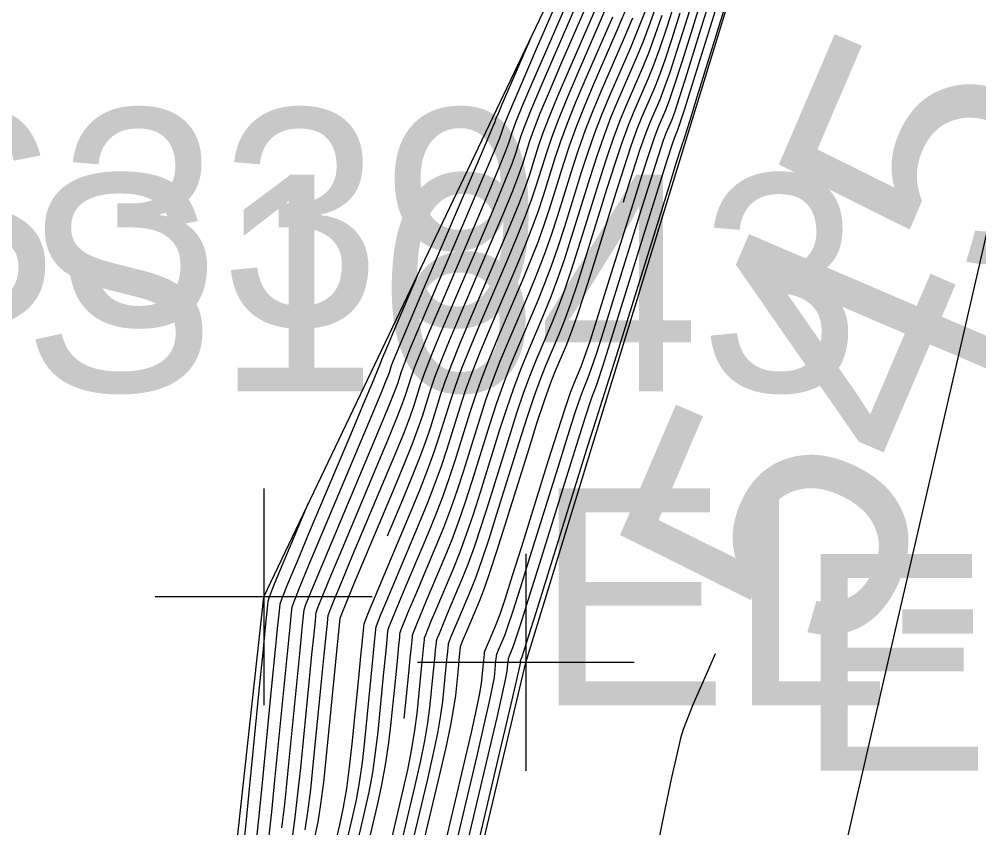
# Model space of a CAD drawing. Extents: x 1724534 to 1727318, y 657156 to 660047.
# Drawn here: x 1725560.32 to 1725578.02, y 659590.25 to 659605.17 of the extents above; entities that cross this region are included whole.
import ezdxf

# ---------------------------------------------------------------- set-up
doc = ezdxf.new("R2010")
doc.units = 0
for name, color, linetype in [('SURVEY - CONTOURS - Index with Text', 7, 'Continuous'), ('SURVEY - CONTOURS - Intermediate with optional Text', 7, 'Continuous'), ('SURVEY - DTM - Breaklines', 7, 'Continuous'), ('SURVEY - DTM - Breaklines - Points - Elevations', 7, 'Continuous'), ('SURVEY - DTM - Breaklines - Points - Locators', 7, 'Continuous'), ('SURVEY - DTM - Breaklines - Points - Numbers', 7, 'Continuous'), ('SURVEY - NON-TRANSPORTATION - Features', 7, 'Continuous'), ('SURVEY - NON-TRANSPORTATION - Features - Points - Elevations', 7, 'Continuous'), ('SURVEY - NON-TRANSPORTATION - Features - Points - Locators', 7, 'Continuous'), ('SURVEY - NON-TRANSPORTATION - Features - Points - Numbers', 7, 'Continuous'), ('SURVEY - UTILITIES - Fiber Optic Cable (Underground) with Text', 7, 'Continuous')]:
    doc.layers.add(name, color=color, linetype=linetype)

msp = doc.modelspace()

# ---------------------------------------------------------------- linework, layer by layer
at = {"layer": 'SURVEY - CONTOURS - Index with Text'}
for points in [[(1725573.062, 659606.565), (1725572.606, 659605.092), (1725572.448, 659604.59), (1725572.317, 659604.187), (1725572.211, 659603.885), (1725572.132, 659603.682), (1725571.955, 659603.274), (1725571.875, 659603.07), (1725571.769, 659602.765), (1725571.636, 659602.359), (1725571.476, 659601.852), (1725571.456, 659601.788)], [(1725567.111, 659595.639), (1725567.38, 659596.277), (1725567.56, 659596.711), (1725567.708, 659597.085), (1725567.825, 659597.396), (1725567.909, 659597.646), (1725568.09, 659598.231), (1725568.176, 659598.484), (1725568.297, 659598.803), (1725568.452, 659599.19), (1725568.643, 659599.644), (1725569.198, 659600.942), (1725569.387, 659601.393), (1725569.54, 659601.77), (1725569.656, 659602.075), (1725569.735, 659602.306), (1725569.896, 659602.825), (1725569.976, 659603.059), (1725570.097, 659603.373), (1725570.258, 659603.765), (1725570.46, 659604.236), (1725571.051, 659605.599)], [(1725571.863, 659605.318), (1725571.731, 659604.976), (1725571.591, 659604.64), (1725571.207, 659603.755), (1725571.067, 659603.418), (1725570.933, 659603.069), (1725570.806, 659602.709), (1725570.686, 659602.339), (1725570.374, 659601.335), (1725570.255, 659600.966), (1725570.131, 659600.612), (1725570.003, 659600.272), (1725569.87, 659599.947), (1725569.508, 659599.101), (1725569.374, 659598.774), (1725569.243, 659598.429), (1725569.117, 659598.065), (1725568.993, 659597.683), (1725568.669, 659596.641), (1725568.547, 659596.26), (1725568.423, 659595.902), (1725568.297, 659595.565), (1725568.169, 659595.249), (1725567.827, 659594.436), (1725567.714, 659594.168), (1725567.634, 659593.973), (1725567.585, 659593.851), (1725567.567, 659593.802), (1725567.564, 659593.768), (1725567.559, 659593.716), (1725567.546, 659593.588), (1725567.526, 659593.383), (1725567.498, 659593.102), (1725567.415, 659592.269)], [(1725564.927, 659590.103), (1725564.976, 659590.547), (1725565.036, 659591.133), (1725565.268, 659593.468), (1725565.31, 659593.89), (1725565.336, 659594.153), (1725565.353, 659594.328), (1725565.389, 659594.429), (1725565.489, 659594.68), (1725565.655, 659595.082), (1725566.824, 659597.858), (1725566.994, 659598.268), (1725567.102, 659598.532), (1725567.148, 659598.652), (1725567.188, 659598.779), (1725567.236, 659598.902), (1725567.35, 659599.178), (1725567.531, 659599.606), (1725567.778, 659600.187), (1725568.772, 659602.513), (1725568.949, 659602.929), (1725569.056, 659603.183), (1725569.095, 659603.277), (1725569.106, 659603.312), (1725569.122, 659603.353), (1725569.163, 659603.45), (1725569.229, 659603.603), (1725569.799, 659604.918)], [(1725573.155, 659593.46), (1725573.038, 659593.192), (1725572.745, 659592.52), (1725572.568, 659592.068), (1725572.519, 659591.903), (1725572.446, 659591.607), (1725572.352, 659591.179), (1725572.235, 659590.62), (1725571.894, 659588.953)]]:
    msp.add_lwpolyline(points, dxfattribs=at)
at = {"layer": 'SURVEY - CONTOURS - Intermediate with optional Text'}
for points in [[(1725565.166, 659590.249), (1725565.216, 659590.683), (1725565.273, 659591.245), (1725565.494, 659593.46), (1725565.533, 659593.86), (1725565.558, 659594.109), (1725565.575, 659594.275), (1725565.608, 659594.371), (1725565.704, 659594.61), (1725565.861, 659594.991), (1725566.971, 659597.629), (1725567.137, 659598.031), (1725567.247, 659598.305), (1725567.3, 659598.451), (1725567.368, 659598.669), (1725567.424, 659598.819), (1725567.539, 659599.103), (1725567.715, 659599.523), (1725568.895, 659602.289), (1725569.067, 659602.697), (1725569.176, 659602.961), (1725569.223, 659603.082), (1725569.264, 659603.214), (1725569.313, 659603.339), (1725569.429, 659603.616), (1725569.612, 659604.043), (1725569.862, 659604.621), (1725570.867, 659606.939)], [(1725573.195, 659606.481), (1725572.707, 659604.906), (1725572.541, 659604.374), (1725572.407, 659603.961), (1725572.307, 659603.666), (1725572.24, 659603.49), (1725572.104, 659603.177), (1725572.037, 659603.001), (1725571.936, 659602.705), (1725571.801, 659602.289), (1725571.634, 659601.755), (1725571.142, 659600.17), (1725570.975, 659599.636), (1725570.841, 659599.222), (1725570.742, 659598.928), (1725570.676, 659598.754), (1725570.546, 659598.449), (1725570.48, 659598.274), (1725570.38, 659597.979), (1725570.245, 659597.563), (1725570.077, 659597.026), (1725569.582, 659595.434), (1725569.413, 659594.897), (1725569.28, 659594.482), (1725569.181, 659594.188), (1725569.116, 659594.016), (1725568.991, 659593.718), (1725568.95, 659593.62), (1725568.92, 659593.548), (1725568.902, 659593.504), (1725568.896, 659593.486), (1725568.893, 659593.454), (1725568.888, 659593.408), (1725568.881, 659593.332), (1725568.87, 659593.229), (1725568.839, 659592.916), (1725568.811, 659592.738), (1725568.75, 659592.436), (1725568.656, 659592.012), (1725568.528, 659591.465), (1725568.145, 659589.842)], [(1725573.328, 659606.398), (1725572.808, 659604.72), (1725572.633, 659604.159), (1725572.498, 659603.735), (1725572.403, 659603.448), (1725572.348, 659603.298), (1725572.254, 659603.081), (1725572.198, 659602.931), (1725572.103, 659602.644), (1725571.967, 659602.219), (1725571.792, 659601.657), (1725571.27, 659599.976), (1725571.095, 659599.415), (1725570.959, 659598.99), (1725570.865, 659598.704), (1725570.81, 659598.555), (1725570.719, 659598.34), (1725570.664, 659598.191), (1725570.569, 659597.904), (1725570.433, 659597.479), (1725570.257, 659596.916), (1725569.734, 659595.232), (1725569.558, 659594.67), (1725569.423, 659594.245), (1725569.328, 659593.959), (1725569.274, 659593.81), (1725569.185, 659593.599), (1725569.156, 659593.529), (1725569.135, 659593.478), (1725569.122, 659593.446), (1725569.117, 659593.433), (1725569.116, 659593.424), (1725569.115, 659593.411), (1725569.112, 659593.377), (1725569.106, 659593.324), (1725569.099, 659593.251), (1725569.077, 659593.028), (1725569.051, 659592.875), (1725568.989, 659592.582), (1725568.891, 659592.15), (1725568.757, 659591.579), (1725568.353, 659589.869)], [(1725573.461, 659606.314), (1725572.909, 659604.533), (1725572.726, 659603.943), (1725572.589, 659603.509), (1725572.499, 659603.23), (1725572.456, 659603.107), (1725572.403, 659602.985), (1725572.36, 659602.862), (1725572.27, 659602.583), (1725572.133, 659602.149), (1725571.95, 659601.56), (1725571.215, 659599.193), (1725571.078, 659598.759), (1725570.988, 659598.48), (1725570.945, 659598.356), (1725570.892, 659598.232), (1725570.848, 659598.108), (1725570.758, 659597.829), (1725570.621, 659597.395), (1725570.438, 659596.807), (1725569.886, 659595.031), (1725569.702, 659594.443), (1725569.565, 659594.009), (1725569.475, 659593.73), (1725569.432, 659593.605), (1725569.379, 659593.479), (1725569.341, 659593.388), (1725569.339, 659593.38), (1725569.337, 659593.367), (1725569.335, 659593.347), (1725569.332, 659593.315), (1725569.328, 659593.272), (1725569.315, 659593.139), (1725569.291, 659593.012), (1725569.228, 659592.728), (1725569.126, 659592.288), (1725568.986, 659591.692), (1725568.561, 659589.895)], [(1725565.361, 659590.079), (1725565.405, 659590.395), (1725565.455, 659590.82), (1725565.511, 659591.356), (1725565.668, 659592.932), (1725565.719, 659593.451), (1725565.757, 659593.83), (1725565.781, 659594.066), (1725565.79, 659594.16), (1725565.796, 659594.223), (1725565.828, 659594.313), (1725565.918, 659594.539), (1725566.067, 659594.899), (1725566.275, 659595.394), (1725566.906, 659596.893), (1725567.118, 659597.4), (1725567.28, 659597.795), (1725567.391, 659598.078), (1725567.452, 659598.25), (1725567.549, 659598.56), (1725567.612, 659598.735), (1725567.729, 659599.028), (1725567.899, 659599.44), (1725568.124, 659599.969), (1725568.795, 659601.539), (1725569.018, 659602.065), (1725569.185, 659602.465), (1725569.296, 659602.74), (1725569.351, 659602.888), (1725569.422, 659603.117), (1725569.479, 659603.269), (1725569.596, 659603.555), (1725569.773, 659603.973), (1725570.011, 659604.525), (1725570.726, 659606.174)], [(1725573.593, 659606.23), (1725573.01, 659604.347), (1725572.818, 659603.728), (1725572.68, 659603.283), (1725572.595, 659603.012), (1725572.564, 659602.915), (1725572.553, 659602.889), (1725572.522, 659602.792), (1725572.437, 659602.522), (1725572.299, 659602.079), (1725572.108, 659601.463), (1725571.526, 659599.588), (1725571.334, 659598.971), (1725571.196, 659598.527), (1725571.111, 659598.256), (1725571.079, 659598.157), (1725571.065, 659598.123), (1725571.033, 659598.024), (1725570.948, 659597.754), (1725570.81, 659597.312), (1725570.618, 659596.697), (1725570.038, 659594.83), (1725569.847, 659594.215), (1725569.708, 659593.772), (1725569.623, 659593.5), (1725569.59, 659593.399), (1725569.573, 659593.359), (1725569.567, 659593.346), (1725569.563, 659593.336), (1725569.561, 659593.33), (1725569.56, 659593.328), (1725569.56, 659593.326), (1725569.56, 659593.323), (1725569.559, 659593.317), (1725569.558, 659593.307), (1725569.557, 659593.293), (1725569.553, 659593.251), (1725569.53, 659593.149), (1725569.467, 659592.874), (1725569.362, 659592.426), (1725569.215, 659591.806), (1725568.77, 659589.922)], [(1725565.596, 659590.217), (1725565.644, 659590.541), (1725565.695, 659590.957), (1725565.749, 659591.468), (1725565.897, 659592.953), (1725565.945, 659593.443), (1725565.981, 659593.799), (1725566.003, 659594.022), (1725566.012, 659594.111), (1725566.018, 659594.17), (1725566.047, 659594.256), (1725566.133, 659594.468), (1725566.273, 659594.808), (1725566.469, 659595.274), (1725567.064, 659596.688), (1725567.266, 659597.17), (1725567.423, 659597.558), (1725567.536, 659597.851), (1725567.605, 659598.049), (1725567.729, 659598.45), (1725567.8, 659598.651), (1725567.918, 659598.953), (1725568.084, 659599.356), (1725568.297, 659599.861), (1725568.929, 659601.34), (1725569.141, 659601.841), (1725569.303, 659602.234), (1725569.416, 659602.518), (1725569.479, 659602.694), (1725569.58, 659603.02), (1725569.645, 659603.199), (1725569.763, 659603.494), (1725569.935, 659603.904), (1725570.161, 659604.429), (1725570.834, 659605.982)], [(1725565.78, 659590.101), (1725565.832, 659590.355), (1725565.883, 659590.686), (1725565.935, 659591.094), (1725565.987, 659591.579), (1725566.239, 659594.117), (1725566.267, 659594.198), (1725566.347, 659594.397), (1725566.479, 659594.716), (1725567.222, 659596.482), (1725567.413, 659596.941), (1725567.566, 659597.321), (1725567.68, 659597.624), (1725567.757, 659597.848), (1725567.91, 659598.341), (1725567.988, 659598.567), (1725568.107, 659598.878), (1725568.268, 659599.273), (1725568.47, 659599.752), (1725569.063, 659601.141), (1725569.264, 659601.617), (1725569.422, 659602.002), (1725569.536, 659602.296), (1725569.607, 659602.5), (1725569.738, 659602.922), (1725569.81, 659603.129), (1725569.93, 659603.433), (1725570.097, 659603.834), (1725570.31, 659604.333), (1725570.942, 659605.79)], [(1725566.061, 659589.578), (1725566.238, 659590.328), (1725566.302, 659590.631), (1725566.361, 659590.978), (1725566.414, 659591.368), (1725566.462, 659591.802), (1725566.583, 659593.017), (1725566.623, 659593.417), (1725566.652, 659593.709), (1725566.67, 659593.891), (1725566.677, 659593.964), (1725566.682, 659594.012), (1725566.706, 659594.082), (1725566.776, 659594.256), (1725566.891, 659594.534), (1725567.051, 659594.915), (1725567.538, 659596.071), (1725567.708, 659596.482), (1725567.851, 659596.848), (1725567.969, 659597.169), (1725568.061, 659597.445), (1725568.271, 659598.121), (1725568.364, 659598.4), (1725568.486, 659598.728), (1725568.637, 659599.107), (1725568.816, 659599.535), (1725569.332, 659600.743), (1725569.51, 659601.169), (1725569.658, 659601.539), (1725569.776, 659601.853), (1725569.863, 659602.112), (1725570.054, 659602.728), (1725570.142, 659602.989), (1725570.264, 659603.312), (1725570.42, 659603.695), (1725570.609, 659604.14), (1725571.159, 659605.407)], [(1725566.478, 659589.631), (1725566.696, 659590.556), (1725566.773, 659590.907), (1725566.839, 659591.27), (1725566.893, 659591.642), (1725566.937, 659592.025), (1725567.04, 659593.059), (1725567.074, 659593.4), (1725567.099, 659593.649), (1725567.114, 659593.804), (1725567.121, 659593.866), (1725567.125, 659593.907), (1725567.145, 659593.966), (1725567.205, 659594.114), (1725567.439, 659594.676), (1725567.854, 659595.66), (1725568.002, 659596.023), (1725568.137, 659596.375), (1725568.258, 659596.715), (1725568.365, 659597.043), (1725568.632, 659597.902), (1725568.74, 659598.233), (1725568.865, 659598.578), (1725569.005, 659598.94), (1725569.162, 659599.318), (1725569.601, 659600.345), (1725569.757, 659600.721), (1725569.895, 659601.075), (1725570.015, 659601.41), (1725570.119, 659601.724), (1725570.37, 659602.533), (1725570.474, 659602.849), (1725570.599, 659603.19), (1725570.743, 659603.557), (1725570.908, 659603.948), (1725571.375, 659605.024), (1725571.539, 659605.412)], [(1725572.079, 659605.452), (1725571.953, 659605.092), (1725571.827, 659604.757), (1725571.699, 659604.448), (1725571.357, 659603.659), (1725571.228, 659603.348), (1725571.1, 659603.008), (1725570.972, 659602.639), (1725570.844, 659602.241), (1725570.502, 659601.141), (1725570.375, 659600.745), (1725570.25, 659600.38), (1725570.126, 659600.048), (1725570.004, 659599.748), (1725569.681, 659598.992), (1725569.558, 659598.69), (1725569.433, 659598.354), (1725569.305, 659597.981), (1725569.174, 659597.574), (1725568.821, 659596.439), (1725568.691, 659596.033), (1725568.566, 659595.665), (1725568.444, 659595.335), (1725568.327, 659595.044), (1725568.021, 659594.317), (1725567.92, 659594.077), (1725567.848, 659593.902), (1725567.804, 659593.793), (1725567.789, 659593.749), (1725567.786, 659593.719), (1725567.781, 659593.673), (1725567.77, 659593.558), (1725567.752, 659593.375), (1725567.727, 659593.123), (1725567.651, 659592.359), (1725567.613, 659592.053), (1725567.555, 659591.707), (1725567.479, 659591.322), (1725567.383, 659590.897), (1725567.103, 659589.71)], [(1725572.405, 659605.465), (1725572.264, 659605.021), (1725572.135, 659604.64), (1725572.019, 659604.321), (1725571.915, 659604.065), (1725571.656, 659603.466), (1725571.552, 659603.209), (1725571.434, 659602.887), (1725571.304, 659602.499), (1725571.16, 659602.047), (1725570.758, 659600.753), (1725570.615, 659600.301), (1725570.486, 659599.917), (1725570.372, 659599.6), (1725570.273, 659599.351), (1725570.027, 659598.775), (1725569.927, 659598.524), (1725569.812, 659598.204), (1725569.681, 659597.814), (1725569.535, 659597.355), (1725569.125, 659596.037), (1725568.98, 659595.579), (1725568.851, 659595.192), (1725568.739, 659594.876), (1725568.643, 659594.632), (1725568.409, 659594.077), (1725568.332, 659593.894), (1725568.277, 659593.761), (1725568.243, 659593.677), (1725568.232, 659593.644), (1725568.229, 659593.62), (1725568.226, 659593.585), (1725568.217, 659593.498), (1725568.203, 659593.358), (1725568.126, 659592.582), (1725568.092, 659592.327), (1725568.033, 659591.999), (1725567.95, 659591.598), (1725567.841, 659591.124), (1725567.52, 659589.763)], [(1725566.269, 659589.604), (1725566.467, 659590.442), (1725566.538, 659590.769), (1725566.6, 659591.124), (1725566.654, 659591.505), (1725566.7, 659591.913), (1725566.812, 659593.038), (1725566.848, 659593.409), (1725566.875, 659593.679), (1725566.892, 659593.847), (1725566.899, 659593.915), (1725566.903, 659593.959), (1725566.926, 659594.024), (1725566.99, 659594.185), (1725567.097, 659594.442), (1725567.245, 659594.796), (1725567.696, 659595.866), (1725567.855, 659596.253), (1725567.994, 659596.612), (1725568.113, 659596.942), (1725568.213, 659597.244), (1725568.452, 659598.012), (1725568.552, 659598.316), (1725568.675, 659598.653), (1725568.821, 659599.023), (1725568.989, 659599.426), (1725569.466, 659600.544), (1725569.634, 659600.945), (1725569.777, 659601.307), (1725569.896, 659601.631), (1725569.991, 659601.918), (1725570.212, 659602.631), (1725570.308, 659602.919), (1725570.431, 659603.251), (1725570.582, 659603.626), (1725570.759, 659604.044), (1725571.267, 659605.215)], [(1725566.686, 659589.657), (1725566.925, 659590.669), (1725567.008, 659591.046), (1725567.078, 659591.415), (1725567.133, 659591.779), (1725567.175, 659592.136), (1725567.269, 659593.08), (1725567.3, 659593.392), (1725567.323, 659593.619), (1725567.337, 659593.76), (1725567.342, 659593.817), (1725567.346, 659593.854), (1725567.365, 659593.909), (1725567.419, 659594.044), (1725567.508, 659594.26), (1725567.633, 659594.556), (1725568.011, 659595.455), (1725568.149, 659595.794), (1725568.28, 659596.138), (1725568.402, 659596.488), (1725568.517, 659596.842), (1725568.813, 659597.793), (1725568.928, 659598.149), (1725569.054, 659598.504), (1725569.19, 659598.857), (1725569.335, 659599.209), (1725569.735, 659600.146), (1725569.88, 659600.497), (1725570.013, 659600.844), (1725570.135, 659601.188), (1725570.246, 659601.529), (1725570.528, 659602.436), (1725570.64, 659602.779), (1725570.766, 659603.13), (1725570.905, 659603.487), (1725571.058, 659603.851), (1725571.483, 659604.832), (1725571.635, 659605.194)], [(1725572.171, 659605.236), (1725572.044, 659604.866), (1725571.923, 659604.539), (1725571.807, 659604.257), (1725571.506, 659603.562), (1725571.39, 659603.279), (1725571.267, 659602.948), (1725571.138, 659602.569), (1725571.002, 659602.144), (1725570.63, 659600.947), (1725570.495, 659600.523), (1725570.368, 659600.149), (1725570.249, 659599.824), (1725570.138, 659599.55), (1725569.854, 659598.883), (1725569.742, 659598.607), (1725569.622, 659598.279), (1725569.493, 659597.898), (1725569.354, 659597.464), (1725568.973, 659596.238), (1725568.836, 659595.806), (1725568.708, 659595.428), (1725568.591, 659595.106), (1725568.485, 659594.838), (1725568.215, 659594.197), (1725568.126, 659593.985), (1725568.062, 659593.831), (1725568.024, 659593.735), (1725568.01, 659593.696), (1725568.008, 659593.669), (1725568.004, 659593.629), (1725567.994, 659593.528), (1725567.977, 659593.366), (1725567.955, 659593.144), (1725567.888, 659592.471), (1725567.852, 659592.19), (1725567.794, 659591.853), (1725567.714, 659591.46), (1725567.612, 659591.01), (1725567.311, 659589.737)], [(1725572.505, 659605.278), (1725572.356, 659604.805), (1725572.226, 659604.413), (1725572.115, 659604.103), (1725572.023, 659603.873), (1725571.805, 659603.37), (1725571.713, 659603.14), (1725571.601, 659602.826), (1725571.47, 659602.429), (1725571.318, 659601.949), (1725570.886, 659600.559), (1725570.735, 659600.08), (1725570.605, 659599.685), (1725570.495, 659599.376), (1725570.407, 659599.152), (1725570.2, 659598.666), (1725570.111, 659598.441), (1725570.001, 659598.129), (1725569.869, 659597.73), (1725569.716, 659597.245), (1725569.278, 659595.836), (1725569.125, 659595.351), (1725568.994, 659594.955), (1725568.886, 659594.647), (1725568.801, 659594.427), (1725568.603, 659593.958), (1725568.491, 659593.69), (1725568.463, 659593.619), (1725568.453, 659593.591), (1725568.451, 659593.571), (1725568.448, 659593.542), (1725568.441, 659593.468), (1725568.429, 659593.349), (1725568.413, 659593.187), (1725568.364, 659592.694), (1725568.332, 659592.464), (1725568.272, 659592.145), (1725568.185, 659591.736), (1725568.07, 659591.238), (1725567.728, 659589.789)], [(1725564.688, 659589.957), (1725564.736, 659590.41), (1725564.798, 659591.022), (1725564.981, 659592.868), (1725565.042, 659593.477), (1725565.086, 659593.92), (1725565.114, 659594.197), (1725565.125, 659594.307), (1725565.132, 659594.381), (1725565.169, 659594.487), (1725565.275, 659594.751), (1725565.449, 659595.173), (1725565.693, 659595.753), (1725566.433, 659597.51), (1725566.676, 659598.088), (1725566.851, 659598.504), (1725566.958, 659598.76), (1725566.996, 659598.853), (1725567.007, 659598.888), (1725567.024, 659598.931), (1725567.066, 659599.033), (1725567.135, 659599.194), (1725567.229, 659599.414), (1725567.727, 659600.581)], [(1725564.45, 659589.811), (1725564.496, 659590.273), (1725564.56, 659590.91), (1725564.753, 659592.847), (1725564.816, 659593.485), (1725564.862, 659593.95), (1725564.891, 659594.24), (1725564.903, 659594.356), (1725564.911, 659594.433), (1725564.927, 659594.491), (1725564.97, 659594.608), (1725565.041, 659594.783), (1725565.138, 659595.017), (1725565.655, 659596.244)]]:
    msp.add_lwpolyline(points, dxfattribs=at)
at = {"layer": 'SURVEY - DTM - Breaklines'}
msp.add_lwpolyline([(1725548.52, 659521.481), (1725556.845, 659545.065), (1725562.116, 659569.482), (1725564.828, 659594.513), (1725575.937, 659617.765), (1725582.317, 659641.569), (1725587.744, 659666.22), (1725593.428, 659690.724), (1725599.084, 659714.698), (1725604.574, 659739.361), (1725605.919, 659744.429), (1725611.764, 659762.844), (1725613.112, 659786.858), (1725615.798, 659788.854), (1725620.104, 659809.038)], dxfattribs=at)
at = {"layer": 'SURVEY - DTM - Breaklines - Points - Locators'}
for p, q in [((1725564.828, 659596.513), (1725564.828, 659592.513)), ((1725566.828, 659594.513), (1725562.828, 659594.513))]:
    msp.add_line(p, q, dxfattribs=at)
at = {"layer": 'SURVEY - NON-TRANSPORTATION - Features'}
msp.add_lwpolyline([(1725478.626, 659231.962), (1725484.871, 659256.014), (1725491.647, 659280.125), (1725496.324, 659306.695), (1725504.184, 659330.541), (1725509.657, 659355.134), (1725515.881, 659378.125), (1725522.114, 659402.336), (1725528.356, 659426.565), (1725533.162, 659451.14), (1725540.618, 659474.976), (1725541.895, 659480.465), (1725545.325, 659497.45), (1725552.4, 659520.505), (1725557.595, 659544.875), (1725563.899, 659569.033), (1725569.664, 659593.303), (1725577.056, 659617.422)], dxfattribs=at)
at = {"layer": 'SURVEY - NON-TRANSPORTATION - Features - Points - Locators'}
for p, q in [((1725569.664, 659595.303), (1725569.664, 659591.303)), ((1725571.664, 659593.303), (1725567.664, 659593.303))]:
    msp.add_line(p, q, dxfattribs=at)
at = {"layer": 'SURVEY - UTILITIES - Fiber Optic Cable (Underground) with Text'}
msp.add_lwpolyline([(1725620.739, 659775.717), (1725611.515, 659729.876), (1725595.678, 659670.817), (1725588.852, 659637.987), (1725579.945, 659608.985), (1725572.052, 659574.699), (1725561.954, 659530.586), (1725538.949, 659448.715), (1725526.808, 659392.271), (1725505.744, 659313.434), (1725493.556, 659248.407)], dxfattribs=at)

# ---------------------------------------------------------------- texts
at = {"layer": 'SURVEY - CONTOURS - Index with Text'}
msp.add_text('545', height=5, rotation=66.7966, dxfattribs=at).set_placement((1725575.778, 659593.173))
at = {"layer": 'SURVEY - DTM - Breaklines - Points - Elevations'}
msp.add_text('EL-567.40', height=4, dxfattribs=at).set_placement((1725569.828, 659592.513))
at = {"layer": 'SURVEY - DTM - Breaklines - Points - Numbers'}
msp.add_text('S339', height=4, dxfattribs=at).set_placement((1725557.476, 659599.513))
at = {"layer": 'SURVEY - NON-TRANSPORTATION - Features - Points - Elevations'}
msp.add_text('EL-545.53', height=4, dxfattribs=at).set_placement((1725574.664, 659591.303))
at = {"layer": 'SURVEY - NON-TRANSPORTATION - Features - Points - Numbers'}
msp.add_text('S1643', height=4, dxfattribs=at).set_placement((1725560.376, 659598.303))

doc.saveas('drawing.dxf')
